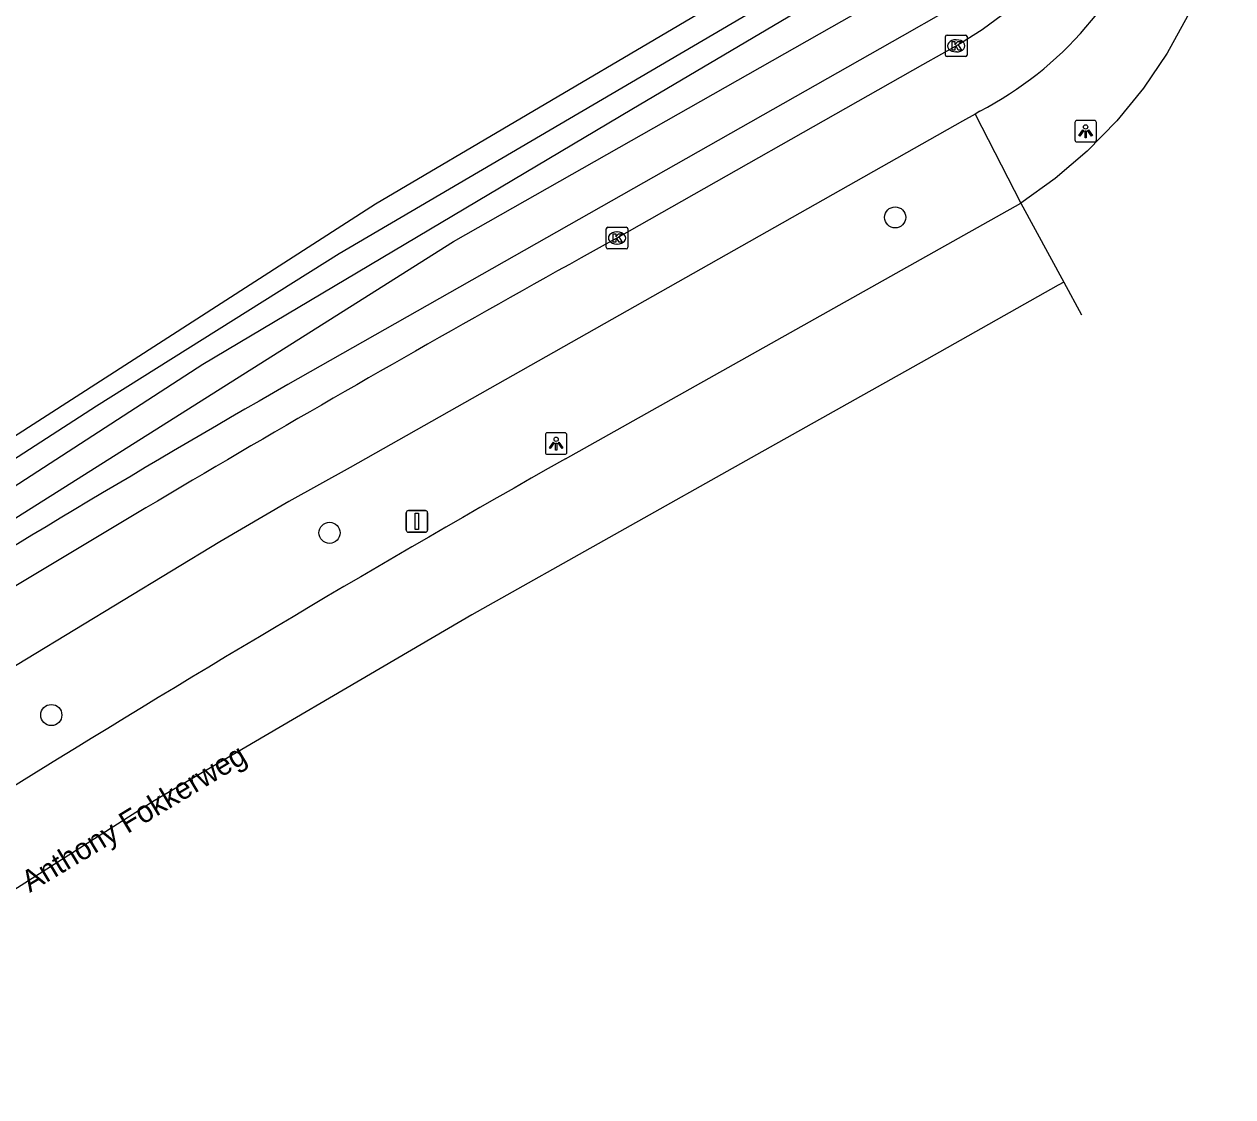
# Model space of a CAD drawing. Extents: x 156141 to 158132, y 385651 to 388399.
# Drawn here: x 157044.3 to 157100.3, y 386041.6 to 386091.3 of the extents above; entities that cross this region are included whole.
import ezdxf

# ---------------------------------------------------------------- set-up
doc = ezdxf.new("R2010")
doc.units = 0
for name, color, linetype in [('IMGEO_Berm_groen', 7, 'Continuous'), ('IMGEO_Boom', 7, 'Continuous'), ('IMGEO_Bouwland', 7, 'Continuous'), ('IMGEO_Fietspad_gesloten', 7, 'Continuous'), ('IMGEO_Groenvoorziening', 7, 'Continuous'), ('IMGEO_Kolk', 7, 'Continuous'), ('IMGEO_Lichtpunt', 7, 'Continuous'), ('IMGEO_Openbare_ruimte_label', 7, 'Continuous'), ('IMGEO_Rijbaan_regionaal_gesloten', 7, 'Continuous'), ('IMGEO_Verkeersbordpaal', 7, 'Continuous'), ('IMGEO_Voetpad_open', 7, 'Continuous'), ('IMGEO_Waterloop', 7, 'Continuous')]:
    doc.layers.add(name, color=color, linetype=linetype)

msp = doc.modelspace()

# ---------------------------------------------------------------- linework, layer by layer
at = {"layer": 'IMGEO_Berm_groen'}
msp.add_lwpolyline([(157088.331, 386087.108), (157090.45, 386082.989)], dxfattribs=at)
at = {"layer": 'IMGEO_Boom'}
for centre in [(157084.632, 386082.323), (157058.442, 386067.722), (157045.558, 386059.286)]:
    msp.add_circle(centre, 0.489, dxfattribs=at)
at = {"layer": 'IMGEO_Bouwland'}
msp.add_lwpolyline([(157084.068, 386096.729), (157081.64, 386095.353), (157060.574, 386082.93), (157029.716, 386063.087), (157009.048, 386050.074), (156998.382, 386043.276), (156992.873, 386039.551), (156985.872, 386034.818), (156941.728, 385998.626)], dxfattribs=at)
at = {"layer": 'IMGEO_Fietspad_gesloten'}
for points in [[(157095.124, 386104.343), (157094.213, 386099.612), (157093.98, 386098.546), (157093.631, 386097.42), (157093.182, 386096.33), (157092.638, 386095.285), (157092.003, 386094.292), (157091.281, 386093.36), (157090.479, 386092.496), (157089.603, 386091.708), (157088.66, 386091), (157087.658, 386090.38), (157085.895, 386089.382), (157071.749, 386081.369)], [(157088.331, 386087.108), (157087.749, 386086.779), (157059.396, 386070.752), (157056.563, 386069.177), (157053.356, 386067.312), (157039.916, 386059.159)], [(157088.556, 386087.235), (157088.331, 386087.108)]]:
    msp.add_lwpolyline(points, dxfattribs=at)
for centre, radius, start, end in [((157080.81, 386102.03), 16.7, 297.6343, 340.9016), ((157470.22, 385360.291), 823.852, 118.925234, 121.723371)]:
    msp.add_arc(centre, radius, start, end, dxfattribs=at)
at = {"layer": 'IMGEO_Groenvoorziening'}
msp.add_lwpolyline([(156941.728, 385998.626), (156942.572, 385997.476), (156943.671, 385995.977), (156978.833, 386024.752), (156992.187, 386034.768), (156994.982, 386036.705), (157000.589, 386040.406), (157026.571, 386056.964), (157040.674, 386066.373), (157064.181, 386081.204), (157083.304, 386092.054)], dxfattribs=at)
at = {"layer": 'IMGEO_Kolk'}
for p, q in [((157086.957, 386089.841), (157086.957, 386090.693)), ((157087.032, 386090.767), (157087.884, 386090.767)), ((157087.445, 386090.547), (157087.47, 386090.547)), ((157087.958, 386090.693), (157087.958, 386089.841)), ((157087.468, 386089.987), (157087.443, 386089.987)), ((157087.884, 386089.767), (157087.032, 386089.767)), ((157071.252, 386080.944), (157071.252, 386081.796)), ((157071.327, 386081.87), (157072.179, 386081.87)), ((157071.74, 386081.65), (157071.765, 386081.65)), ((157072.253, 386081.796), (157072.253, 386080.944)), ((157071.763, 386081.09), (157071.738, 386081.09)), ((157072.179, 386080.87), (157071.327, 386080.87))]:
    msp.add_line(p, q, dxfattribs=at)
for points in [[(157086.957, 386089.841), (157086.957, 386090.693)], [(157087.032, 386090.767), (157087.884, 386090.767)], [(157087.278, 386090.467), (157087.401, 386090.467), (157087.401, 386090.316), (157087.531, 386090.467), (157087.695, 386090.467), (157087.549, 386090.316), (157087.702, 386090.067), (157087.55, 386090.067), (157087.465, 386090.231), (157087.401, 386090.164), (157087.401, 386090.067), (157087.278, 386090.067), (157087.278, 386090.467)], [(157087.958, 386090.693), (157087.958, 386089.841)], [(157087.884, 386089.767), (157087.032, 386089.767)], [(157071.252, 386080.944), (157071.252, 386081.796)], [(157071.327, 386081.87), (157072.179, 386081.87)], [(157071.573, 386081.57), (157071.696, 386081.57), (157071.696, 386081.419), (157071.826, 386081.57), (157071.99, 386081.57), (157071.844, 386081.419), (157071.997, 386081.17), (157071.845, 386081.17), (157071.76, 386081.334), (157071.696, 386081.267), (157071.696, 386081.17), (157071.573, 386081.17), (157071.573, 386081.57)], [(157072.253, 386081.796), (157072.253, 386080.944)], [(157072.179, 386080.87), (157071.327, 386080.87)]]:
    msp.add_lwpolyline(points, dxfattribs=at)
for centre, start, end in [((157087.034, 386090.691), 91.552, 178.448), ((157087.034, 386090.691), 91.552, 178.448), ((157087.882, 386090.691), 1.552, 88.448), ((157087.882, 386090.691), 1.552, 88.448), ((157087.034, 386089.843), 181.552, 268.448), ((157087.034, 386089.843), 181.552, 268.448), ((157087.882, 386089.843), 271.552, 358.448), ((157087.882, 386089.843), 271.552, 358.448), ((157071.329, 386081.794), 91.552, 178.448), ((157071.329, 386081.794), 91.552, 178.448), ((157072.177, 386081.794), 1.552, 88.448), ((157072.177, 386081.794), 1.552, 88.448), ((157071.329, 386080.946), 181.552, 268.448), ((157071.329, 386080.946), 181.552, 268.448), ((157072.177, 386080.946), 271.552, 358.448), ((157072.177, 386080.946), 271.552, 358.448)]:
    msp.add_arc(centre, 0.0765, start, end, dxfattribs=at)
for centre, major_axis, ratio, start_param, end_param in [((157087.444, 386090.267), (-0.387, 0.002), 0.722429, 4.712389, 7.853982), ((157087.469, 386090.267), (-0.39, 0.002), 0.717154, 1.570796, 4.712389), ((157071.739, 386081.37), (-0.387, 0.002), 0.722429, 4.712389, 7.853982), ((157071.764, 386081.37), (-0.39, 0.002), 0.717154, 1.570796, 4.712389)]:
    msp.add_ellipse(centre, major_axis=major_axis, ratio=ratio, start_param=start_param, end_param=end_param, dxfattribs=at)
at = {"layer": 'IMGEO_Lichtpunt'}
for p, q in [((157092.952, 386086.717), (157092.952, 386085.91)), ((157092.952, 386086.717), (157092.952, 386085.91)), ((157093.854, 386086.812), (157093.046, 386086.812)), ((157093.854, 386086.812), (157093.046, 386086.812)), ((157093.948, 386085.91), (157093.948, 386086.717)), ((157093.948, 386085.91), (157093.948, 386086.717)), ((157093.046, 386085.816), (157093.854, 386085.816)), ((157093.046, 386085.816), (157093.854, 386085.816)), ((157068.436, 386072.258), (157068.436, 386071.451)), ((157068.436, 386072.258), (157068.436, 386071.451)), ((157069.338, 386072.353), (157068.53, 386072.353)), ((157069.338, 386072.353), (157068.53, 386072.353)), ((157069.432, 386071.451), (157069.432, 386072.258)), ((157069.432, 386071.451), (157069.432, 386072.258)), ((157068.53, 386071.357), (157069.338, 386071.357)), ((157068.53, 386071.357), (157069.338, 386071.357))]:
    msp.add_line(p, q, dxfattribs=at)
for points in [[(157093.326, 386086.381), (157093.365, 386086.353), (157093.177, 386086.091), (157093.139, 386086.118), (157093.326, 386086.381)], [(157093.428, 386086.333), (157093.475, 386086.333), (157093.475, 386086.011), (157093.428, 386086.011), (157093.428, 386086.333)], [(157093.538, 386086.353), (157093.576, 386086.38), (157093.763, 386086.118), (157093.724, 386086.09), (157093.538, 386086.353)], [(157068.81, 386071.922), (157068.849, 386071.894), (157068.661, 386071.632), (157068.623, 386071.659), (157068.81, 386071.922)], [(157068.912, 386071.874), (157068.959, 386071.874), (157068.959, 386071.552), (157068.912, 386071.552), (157068.912, 386071.874)], [(157069.022, 386071.894), (157069.06, 386071.921), (157069.247, 386071.659), (157069.208, 386071.631), (157069.022, 386071.894)]]:
    msp.add_lwpolyline(points, dxfattribs=at)
for centre in [(157093.451, 386086.515), (157068.935, 386072.056)]:
    msp.add_circle(centre, 0.0994, dxfattribs=at)
for centre, start, end in [((157093.046, 386086.717), 90, 180), ((157093.046, 386086.717), 90, 180), ((157093.854, 386086.717), 0, 90), ((157093.854, 386086.717), 0, 90), ((157093.046, 386085.91), 180, 270), ((157093.046, 386085.91), 180, 270), ((157093.854, 386085.91), 270, 0), ((157093.854, 386085.91), 270, 360), ((157068.53, 386072.258), 90, 180), ((157068.53, 386072.258), 90, 180), ((157069.338, 386072.258), 0, 90), ((157069.338, 386072.258), 0, 90), ((157068.53, 386071.451), 180, 270), ((157068.53, 386071.451), 180, 270), ((157069.338, 386071.451), 270, 0), ((157069.338, 386071.451), 270, 360)]:
    msp.add_arc(centre, 0.0946, start, end, dxfattribs=at)
at = {"layer": 'IMGEO_Rijbaan_regionaal_gesloten'}
for points in [[(157100.266, 386101.45), (157100.16, 386099.199), (157099.835, 386096.758), (157099.293, 386094.356), (157098.954, 386093.421), (157098.165, 386091.633), (157097.22, 386089.923), (157096.125, 386088.305), (157094.891, 386086.79), (157093.526, 386085.392), (157092.042, 386084.122), (157090.45, 386082.989)], [(157069.36, 386071.147), (157090.45, 386082.989)], [(157090.45, 386082.989), (157092.437, 386079.328)], [(157092.437, 386079.328), (157092.184, 386079.185), (157086.078, 386075.747), (157078.21, 386071.327), (157065.038, 386063.925), (157050.321, 386055.312), (157037.441, 386047.117), (157027.409, 386040.528), (157020.08, 386035.537), (157010.876, 386029.044), (157001.17, 386021.908), (156988.687, 386012.188), (156984.927, 386009.227), (156978.438, 386003.933), (156972.93, 385999.388), (156966.169, 385993.536), (156951.983, 385980.52), (156936.648, 385965.61)], [(157092.437, 386079.328), (157093.26, 386077.811)]]:
    msp.add_lwpolyline(points, dxfattribs=at)
for centre, radius, start, end in [((157426.663, 385440.355), 724.958, 119.528722, 121.831514), ((157425.769, 385441.808), 723.252, 121.832066, 123.6949)]:
    msp.add_arc(centre, radius, start, end, dxfattribs=at)
at = {"layer": 'IMGEO_Verkeersbordpaal'}
for p, q in [((157061.992, 386067.85), (157061.992, 386068.65)), ((157061.992, 386068.65), (157061.992, 386067.85)), ((157062.092, 386068.75), (157062.882, 386068.75)), ((157062.882, 386068.75), (157062.092, 386068.75)), ((157062.982, 386068.65), (157062.982, 386067.85)), ((157062.982, 386067.85), (157062.982, 386068.65)), ((157062.882, 386067.75), (157062.092, 386067.75)), ((157062.092, 386067.75), (157062.882, 386067.75))]:
    msp.add_line(p, q, dxfattribs=at)
msp.add_lwpolyline([(157062.412, 386068.625), (157062.562, 386068.625), (157062.562, 386067.875), (157062.412, 386067.875), (157062.412, 386068.625)], dxfattribs=at)
for centre, start, end in [((157062.092, 386068.65), 90, 180), ((157062.092, 386068.65), 90, 180), ((157062.882, 386068.65), 0, 90), ((157062.882, 386068.65), 360, 90), ((157062.092, 386067.85), 180, 270), ((157062.092, 386067.85), 180, 270), ((157062.882, 386067.85), 270, 0), ((157062.882, 386067.85), 270, 0)]:
    msp.add_arc(centre, 0.1, start, end, dxfattribs=at)
at = {"layer": 'IMGEO_Voetpad_open'}
msp.add_lwpolyline([(157092.036, 386115.168), (157094.874, 386111.94), (157092.641, 386100.062), (157092.609, 386099.864), (157092.389, 386098.863), (157092.08, 386097.886), (157091.686, 386096.94), (157091.209, 386096.033), (157090.652, 386095.173), (157090.021, 386094.365), (157089.32, 386093.618), (157088.556, 386092.935), (157087.733, 386092.324), (157086.859, 386091.789), (157084.95, 386090.707), (157056.505, 386074.589)], dxfattribs=at)
msp.add_arc((157426.096, 385433.652), 739.863, 119.969523, 121.862303, dxfattribs=at)
at = {"layer": 'IMGEO_Waterloop'}
for points in [[(157022.789, 386056.223), (157052.581, 386075.529), (157072.44, 386087.34), (157081.976, 386092.975), (157083.928, 386094.176), (157085.111, 386094.994), (157086.619, 386096.321), (157087.756, 386097.592), (157088.453, 386098.561), (157089.219, 386099.892), (157091.272, 386108.92)], [(157090.508, 386109.383), (157088.836, 386102.071), (157087.916, 386099.768), (157087.042, 386098.198), (157085.873, 386097.025), (157084.621, 386095.755), (157081.296, 386093.786), (157058.883, 386080.638), (157047.657, 386073.578), (157024.137, 386058.384)]]:
    msp.add_lwpolyline(points, dxfattribs=at)

# ---------------------------------------------------------------- texts
at = {"layer": 'IMGEO_Openbare_ruimte_label'}
msp.add_text('Anthony Fokkerweg', height=1, rotation=31.0522, dxfattribs=at).set_placement((157044.563, 386051.05))

doc.saveas('drawing.dxf')
